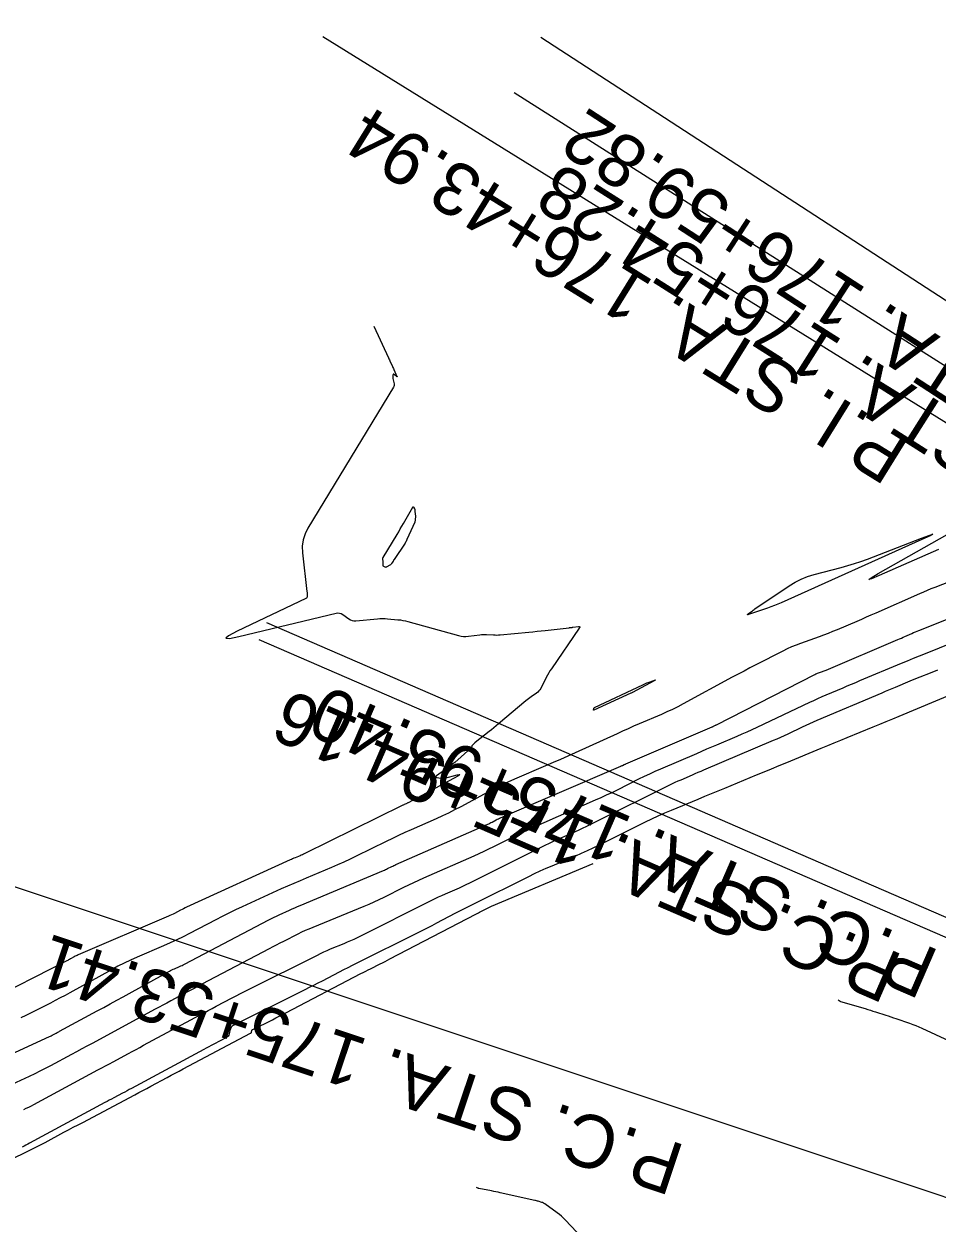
# Model space of a CAD drawing. Extents: x 658976 to 668726, y 639543 to 647196.
# Drawn here: x 661720.2 to 661858.2, y 642720.7 to 642901.9 of the extents above; entities that cross this region are included whole.
import ezdxf

# ---------------------------------------------------------------- set-up
doc = ezdxf.new("R2010")
doc.units = 0
for name, color, linetype in [('Ex_Major Contours', 7, 'Continuous'), ('Ex_Minor Contours', 7, 'Continuous'), ('R_Ramp 15 Degree_Min Ls', 7, 'Continuous'), ('R_Ramp 20 Degree Des Ls Annot', 7, 'Continuous'), ('R_Ramp 20 Degree Existing Ramp', 7, 'Continuous')]:
    doc.layers.add(name, color=color, linetype=linetype)

msp = doc.modelspace()

# ---------------------------------------------------------------- linework, layer by layer
at = {"layer": 'Ex_Major Contours'}
for points in [[(661860.18, 642817.67), (661857.85, 642816.75), (661857.27, 642816.52), (661856.69, 642816.28), (661856.12, 642816.03), (661855.55, 642815.79), (661848.91, 642812.86), (661848.2, 642812.55), (661847.48, 642812.24), (661846.77, 642811.93), (661846.05, 642811.62), (661843.09, 642810.37), (661842.41, 642810.08), (661841.73, 642809.81), (661841.04, 642809.55), (661840.35, 642809.29), (661837.57, 642808.29), (661836.88, 642808.03), (661836.2, 642807.75), (661835.53, 642807.45), (661834.87, 642807.13), (661830.8, 642805.05), (661829.91, 642804.59), (661829.02, 642804.12), (661828.13, 642803.65), (661827.24, 642803.17), (661819.81, 642799.15), (661819.01, 642798.72), (661818.19, 642798.32), (661817.36, 642797.93), (661816.53, 642797.56), (661813.16, 642796.12), (661812.33, 642795.76), (661811.49, 642795.39), (661810.65, 642795.02), (661809.82, 642794.64), (661803.51, 642791.76), (661802.4, 642791.26), (661801.27, 642790.76), (661800.15, 642790.27), (661799.03, 642789.78), (661794.32, 642787.76), (661793.3, 642787.31), (661792.29, 642786.83), (661791.28, 642786.33), (661790.29, 642785.81), (661786.19, 642783.6), (661785.27, 642783.12), (661784.35, 642782.65), (661783.42, 642782.21), (661782.48, 642781.78), (661778.69, 642780.11), (661777.75, 642779.69), (661776.81, 642779.26), (661775.87, 642778.82), (661774.94, 642778.36), (661770.4, 642776.12), (661769.48, 642775.67), (661768.54, 642775.24), (661767.6, 642774.82), (661766.66, 642774.41), (661762.86, 642772.82), (661761.91, 642772.42), (661760.96, 642772.01), (661760.02, 642771.59), (661759.08, 642771.17), (661753.16, 642768.46), (661752.15, 642767.99), (661751.16, 642767.51), (661750.16, 642767.02), (661749.18, 642766.51), (661745.21, 642764.43), (661744.24, 642763.93), (661743.27, 642763.46), (661742.29, 642763), (661741.29, 642762.57), (661737.3, 642760.86), (661736.31, 642760.42), (661735.33, 642759.95), (661734.36, 642759.47), (661733.41, 642758.95), (661727.14, 642755.48), (661726.4, 642755.08), (661725.67, 642754.69), (661724.93, 642754.3), (661724.18, 642753.92), (661721.2, 642752.4), (661720.45, 642752.02), (661719.7, 642751.66)], [(661843.24, 642754.38), (661843.39, 642754.28), (661843.5, 642754.21), (661843.52, 642754.2), (661843.54, 642754.19), (661843.56, 642754.18), (661843.58, 642754.17), (661847.33, 642753.07), (661847.72, 642752.95), (661848.11, 642752.83), (661848.5, 642752.71), (661848.89, 642752.59), (661850.44, 642752.09), (661850.82, 642751.96), (661851.21, 642751.83), (661851.6, 642751.7), (661851.98, 642751.57), (661854.04, 642750.86), (661854.51, 642750.69), (661854.98, 642750.51), (661855.44, 642750.31), (661855.89, 642750.11), (661860.04, 642748.18)]]:
    msp.add_lwpolyline(points, dxfattribs=at)
at = {"layer": 'Ex_Minor Contours'}
for points in [[(661773.08, 642856.27), (661775.28, 642851.48), (661775.35, 642851.33), (661775.42, 642851.19), (661775.49, 642851.04), (661775.55, 642850.89), (661775.83, 642850.3), (661775.89, 642850.15), (661775.96, 642850.01), (661776.03, 642849.86), (661776.09, 642849.71), (661776.56, 642848.66), (661776.57, 642848.63), (661776.57, 642848.62), (661776.55, 642848.62), (661776.52, 642848.64), (661776.02, 642848.99), (661776, 642849.01), (661775.98, 642849.01), (661775.97, 642848.99), (661775.97, 642848.97), (661775.96, 642848.85), (661775.95, 642848.79), (661775.95, 642848.73), (661775.94, 642848.51), (661775.93, 642848.46), (661775.94, 642848.42), (661775.94, 642848.37), (661775.95, 642848.33), (661776.12, 642847.56), (661776.14, 642847.42), (661776.13, 642847.29), (661776.1, 642847.16), (661776.03, 642847.03), (661763.11, 642825.74), (661762.67, 642824.86), (661762.38, 642823.94), (661762.26, 642822.99), (661762.29, 642822), (661762.96, 642816.15), (661762.97, 642816.05), (661762.98, 642815.96), (661762.98, 642815.86), (661762.98, 642815.77), (661762.98, 642815.38), (661762.97, 642815.29), (661762.94, 642815.21), (661762.88, 642815.15), (661762.81, 642815.1), (661752.4, 642810.13), (661751.09, 642809.45), (661750.7, 642809.1), (661751.23, 642809.06), (661752.67, 642809.36), (661767.35, 642812.86), (661767.62, 642812.9), (661767.88, 642812.88), (661768.13, 642812.8), (661768.37, 642812.66), (661769.31, 642812), (661769.55, 642811.86), (661769.8, 642811.77), (661770.06, 642811.72), (661770.34, 642811.72), (661773.61, 642812.01), (661773.99, 642812.04), (661774.38, 642812.05), (661774.77, 642812.04), (661775.15, 642812.01), (661776.69, 642811.88), (661777.08, 642811.84), (661777.46, 642811.78), (661777.84, 642811.71), (661778.21, 642811.61), (661785.88, 642809.47), (661786.25, 642809.39), (661786.62, 642809.34), (661786.99, 642809.34), (661787.36, 642809.37), (661789.1, 642809.6), (661789.35, 642809.63), (661789.6, 642809.65), (661789.86, 642809.65), (661790.11, 642809.64), (661791.13, 642809.58), (661791.38, 642809.57), (661791.64, 642809.56), (661791.89, 642809.57), (661792.14, 642809.59), (661796.5, 642810), (661797.11, 642810.06), (661797.73, 642810.13), (661798.35, 642810.19), (661798.97, 642810.26), (661802.59, 642810.67), (661802.64, 642810.68), (661802.68, 642810.68), (661802.72, 642810.69), (661802.77, 642810.69), (661802.94, 642810.71), (661802.99, 642810.72), (661803.03, 642810.72), (661803.08, 642810.73), (661803.12, 642810.73), (661803.99, 642810.83), (661804.12, 642810.83), (661804.18, 642810.79), (661804.18, 642810.72), (661804.12, 642810.6), (661799.91, 642804.47), (661799.69, 642804.15), (661799.49, 642803.82), (661799.3, 642803.48), (661799.12, 642803.14), (661798.29, 642801.5), (661798.16, 642801.29), (661798.01, 642801.1), (661797.84, 642800.93), (661797.65, 642800.77), (661796.82, 642800.21), (661796.62, 642800.07), (661796.42, 642799.92), (661796.22, 642799.77), (661796.03, 642799.61), (661791.9, 642796.12), (661791.55, 642795.83), (661791.2, 642795.54), (661790.84, 642795.25), (661790.48, 642794.97), (661788.38, 642793.32), (661788.35, 642793.3), (661788.32, 642793.27), (661788.29, 642793.24), (661788.26, 642793.21), (661788.14, 642793.08), (661788.11, 642793.05), (661788.09, 642793.02), (661788.06, 642792.99), (661788.03, 642792.96), (661787.92, 642792.84), (661787.9, 642792.81), (661787.88, 642792.78), (661787.87, 642792.75), (661787.86, 642792.72), (661787.82, 642792.58), (661787.81, 642792.55), (661787.79, 642792.52), (661787.77, 642792.49), (661787.75, 642792.47), (661785.29, 642790.3), (661785, 642790.06), (661784.71, 642789.82), (661784.42, 642789.6), (661784.12, 642789.38), (661782.53, 642788.27), (661782.44, 642788.19), (661782.42, 642788.12), (661782.46, 642788.07), (661782.58, 642788.03), (661783.18, 642787.92), (661783.33, 642787.9), (661783.48, 642787.89), (661783.63, 642787.91), (661783.78, 642787.94), (661785.67, 642788.41), (661785.95, 642788.47), (661786.05, 642788.46), (661785.98, 642788.38), (661785.74, 642788.24), (661778.27, 642784.21), (661778.2, 642784.17), (661778.12, 642784.13), (661778.05, 642784.09), (661777.97, 642784.06), (661777.66, 642783.93), (661777.59, 642783.89), (661777.51, 642783.86), (661777.44, 642783.82), (661777.36, 642783.78), (661762.64, 642776.52), (661762.46, 642776.43), (661762.28, 642776.35), (661762.09, 642776.26), (661761.91, 642776.19), (661761.16, 642775.87), (661760.98, 642775.8), (661760.79, 642775.71), (661760.61, 642775.63), (661760.43, 642775.55), (661744.77, 642768.4), (661744.54, 642768.29), (661744.31, 642768.18), (661744.08, 642768.07), (661743.85, 642767.95), (661742.94, 642767.47), (661742.72, 642767.36), (661742.49, 642767.25), (661742.25, 642767.14), (661742.02, 642767.04), (661728.38, 642761.2), (661728.24, 642761.13), (661728.09, 642761.06), (661727.94, 642760.99), (661727.8, 642760.91), (661727.23, 642760.6), (661727.09, 642760.52), (661726.94, 642760.44), (661726.8, 642760.37), (661726.66, 642760.29), (661714.15, 642753.93)], [(661858.39, 642822.51), (661849.44, 642818.56), (661848.3, 642818.08), (661847.9, 642817.97), (661848.23, 642818.23), (661849.29, 642818.85), (661862.05, 642826.05)], [(661710.47, 642742.63), (661724.06, 642748.86), (661724.19, 642748.92), (661724.32, 642748.98), (661724.44, 642749.04), (661724.57, 642749.11), (661725.07, 642749.38), (661725.19, 642749.45), (661725.32, 642749.51), (661725.44, 642749.58), (661725.56, 642749.65), (661731.25, 642752.72), (661732.24, 642753.26), (661733.22, 642753.79), (661734.21, 642754.34), (661735.19, 642754.88), (661742.16, 642758.73), (661742.35, 642758.83), (661742.53, 642758.93), (661742.72, 642759.02), (661742.92, 642759.1), (661743.7, 642759.44), (661743.89, 642759.52), (661744.08, 642759.61), (661744.27, 642759.7), (661744.46, 642759.8), (661757.22, 642766.49), (661757.6, 642766.69), (661757.99, 642766.88), (661758.38, 642767.07), (661758.77, 642767.25), (661760.33, 642767.97), (661760.73, 642768.14), (661761.12, 642768.32), (661761.52, 642768.49), (661761.91, 642768.66), (661774.51, 642773.95), (661774.67, 642774.02), (661774.83, 642774.09), (661774.99, 642774.16), (661775.15, 642774.24), (661775.77, 642774.55), (661775.93, 642774.62), (661776.09, 642774.7), (661776.25, 642774.77), (661776.41, 642774.84), (661790.28, 642780.96), (661790.45, 642781.03), (661790.61, 642781.11), (661790.77, 642781.19), (661790.93, 642781.28), (661791.57, 642781.62), (661791.73, 642781.7), (661791.89, 642781.78), (661792.05, 642781.86), (661792.22, 642781.93), (661810.38, 642789.73), (661810.45, 642789.76), (661810.51, 642789.79), (661810.58, 642789.82), (661810.65, 642789.85), (661810.91, 642789.97), (661810.97, 642790), (661811.04, 642790.03), (661811.1, 642790.05), (661811.17, 642790.08), (661824.2, 642795.67), (661824.26, 642795.69), (661824.31, 642795.72), (661824.36, 642795.74), (661824.42, 642795.77), (661824.62, 642795.88), (661824.68, 642795.91), (661824.73, 642795.94), (661824.78, 642795.97), (661824.83, 642795.99), (661839.73, 642803.6), (661839.86, 642803.67), (661840, 642803.73), (661840.14, 642803.79), (661840.28, 642803.84), (661840.86, 642804.05), (661841, 642804.1), (661841.14, 642804.16), (661841.28, 642804.21), (661841.42, 642804.27), (661852.26, 642808.88), (661852.52, 642808.99), (661852.79, 642809.11), (661853.05, 642809.22), (661853.32, 642809.34), (661854.38, 642809.8), (661854.64, 642809.92), (661854.91, 642810.03), (661855.18, 642810.14), (661855.45, 642810.25), (661861.65, 642812.7)], [(661860.62, 642808.41), (661856.4, 642806.73), (661855.49, 642806.37), (661854.58, 642806), (661853.67, 642805.63), (661852.77, 642805.25), (661846.47, 642802.61), (661845.84, 642802.35), (661845.2, 642802.08), (661844.57, 642801.81), (661843.93, 642801.54), (661841.4, 642800.47), (661840.77, 642800.19), (661840.14, 642799.91), (661839.51, 642799.63), (661838.89, 642799.34), (661830.96, 642795.59), (661830.21, 642795.24), (661829.45, 642794.89), (661828.69, 642794.56), (661827.93, 642794.23), (661824.87, 642792.93), (661824.11, 642792.6), (661823.35, 642792.28), (661822.58, 642791.95), (661821.82, 642791.62), (661816.38, 642789.28), (661815.55, 642788.91), (661814.72, 642788.54), (661813.9, 642788.15), (661813.09, 642787.75), (661809.83, 642786.12), (661809.02, 642785.72), (661808.2, 642785.33), (661807.37, 642784.95), (661806.54, 642784.57), (661797.07, 642780.4), (661796.32, 642780.06), (661795.57, 642779.72), (661794.83, 642779.37), (661794.09, 642779), (661791.15, 642777.53), (661790.42, 642777.17), (661789.67, 642776.81), (661788.93, 642776.47), (661788.18, 642776.13), (661780.59, 642772.79), (661779.82, 642772.45), (661779.07, 642772.1), (661778.32, 642771.74), (661777.57, 642771.37), (661774.59, 642769.88), (661773.84, 642769.51), (661773.09, 642769.16), (661772.32, 642768.83), (661771.56, 642768.5), (661763.83, 642765.35), (661763.26, 642765.11), (661762.7, 642764.87), (661762.15, 642764.61), (661761.6, 642764.34), (661759.41, 642763.24), (661758.86, 642762.97), (661758.32, 642762.69), (661757.78, 642762.41), (661757.23, 642762.13), (661747.07, 642756.76), (661746.48, 642756.45), (661745.89, 642756.14), (661745.3, 642755.82), (661744.72, 642755.51), (661742.37, 642754.24), (661741.78, 642753.92), (661741.2, 642753.61), (661740.61, 642753.29), (661740.02, 642752.97), (661730.49, 642747.82), (661729.71, 642747.39), (661728.92, 642746.97), (661728.13, 642746.54), (661727.35, 642746.12), (661724.2, 642744.42), (661723.41, 642744), (661722.61, 642743.6), (661721.81, 642743.21), (661721, 642742.83), (661715.68, 642740.39)], [(661720.16, 642737.82), (661720.54, 642738), (661720.93, 642738.18), (661721.31, 642738.38), (661721.68, 642738.58), (661731.37, 642743.8), (661731.95, 642744.11), (661732.53, 642744.42), (661733.1, 642744.73), (661733.68, 642745.05), (661735.98, 642746.29), (661736.55, 642746.6), (661737.13, 642746.91), (661737.71, 642747.22), (661738.28, 642747.53), (661746.81, 642752.13), (661747.42, 642752.46), (661748.02, 642752.78), (661748.63, 642753.11), (661749.24, 642753.43), (661751.67, 642754.71), (661752.28, 642755.03), (661752.89, 642755.35), (661753.5, 642755.66), (661754.11, 642755.97), (661764.53, 642761.18), (661765.03, 642761.43), (661765.53, 642761.66), (661766.03, 642761.88), (661766.54, 642762.1), (661768.59, 642762.93), (661769.1, 642763.15), (661769.61, 642763.37), (661770.11, 642763.6), (661770.6, 642763.85), (661781.81, 642769.45), (661782.32, 642769.71), (661782.84, 642769.96), (661783.36, 642770.2), (661783.89, 642770.43), (661785.99, 642771.36), (661786.52, 642771.59), (661787.04, 642771.83), (661787.56, 642772.08), (661788.07, 642772.34), (661798.97, 642777.79), (661799.59, 642778.09), (661800.21, 642778.39), (661800.83, 642778.68), (661801.46, 642778.96), (661803.98, 642780.07), (661804.61, 642780.35), (661805.24, 642780.64), (661805.86, 642780.94), (661806.47, 642781.24), (661817.78, 642786.9), (661818.2, 642787.1), (661818.63, 642787.31), (661819.06, 642787.5), (661819.49, 642787.69), (661821.22, 642788.44), (661821.65, 642788.62), (661822.08, 642788.81), (661822.52, 642788.99), (661822.95, 642789.18), (661833.45, 642793.64), (661834.01, 642793.88), (661834.57, 642794.12), (661835.12, 642794.38), (661835.67, 642794.63), (661837.87, 642795.67), (661838.42, 642795.93), (661838.98, 642796.18), (661839.53, 642796.43), (661840.09, 642796.67), (661849.9, 642800.84), (661850.4, 642801.05), (661850.89, 642801.26), (661851.39, 642801.47), (661851.89, 642801.68), (661854.1, 642802.61), (661854.48, 642802.77), (661854.87, 642802.93), (661855.25, 642803.08), (661855.63, 642803.24), (661857.18, 642803.85), (661857.56, 642804), (661857.95, 642804.16), (661858.33, 642804.32)], [(661860.74, 642800.7), (661852.41, 642797.26), (661851.43, 642796.85), (661850.45, 642796.45), (661849.47, 642796.04), (661848.48, 642795.64), (661844.56, 642794.02), (661843.58, 642793.61), (661842.6, 642793.2), (661841.61, 642792.8), (661840.63, 642792.39), (661835.42, 642790.24), (661834.28, 642789.77), (661833.14, 642789.3), (661832.01, 642788.83), (661830.87, 642788.36), (661826.07, 642786.38), (661825.06, 642785.96), (661824.05, 642785.54), (661823.05, 642785.13), (661822.04, 642784.71), (661818.01, 642783.05), (661817.01, 642782.62), (661816.01, 642782.18), (661815.03, 642781.72), (661814.05, 642781.24), (661807.04, 642777.75), (661806.17, 642777.33), (661805.3, 642776.92), (661804.41, 642776.52), (661803.52, 642776.14), (661799.95, 642774.63), (661799.06, 642774.24), (661798.17, 642773.85), (661797.3, 642773.43), (661796.42, 642773.01), (661788.13, 642768.88), (661787.43, 642768.52), (661786.72, 642768.17), (661786.02, 642767.81), (661785.32, 642767.44), (661782.53, 642765.98), (661781.83, 642765.61), (661781.13, 642765.25), (661780.43, 642764.9), (661779.73, 642764.54), (661770.42, 642759.91), (661769.77, 642759.58), (661769.12, 642759.25), (661768.47, 642758.92), (661767.83, 642758.59), (661765.25, 642757.24), (661764.61, 642756.91), (661763.96, 642756.58), (661763.31, 642756.25), (661762.66, 642755.92), (661751.79, 642750.5), (661751.64, 642750.41), (661751.52, 642750.29), (661751.43, 642750.14), (661751.37, 642749.97), (661751.2, 642749.24), (661751.14, 642749.07), (661751.06, 642748.93), (661750.94, 642748.8), (661750.79, 642748.7), (661748.87, 642747.69), (661748.49, 642747.49), (661748.12, 642747.29), (661747.74, 642747.09), (661747.37, 642746.89), (661736.44, 642741), (661736.1, 642740.82), (661735.77, 642740.64), (661735.43, 642740.46), (661735.1, 642740.28), (661733.76, 642739.58), (661733.43, 642739.4), (661733.09, 642739.22), (661732.76, 642739.04), (661732.43, 642738.86), (661721.05, 642732.73), (661720.77, 642732.58), (661720.49, 642732.43), (661720.2, 642732.29), (661719.92, 642732.15)], [(661714.11, 642728.3), (661720.56, 642731.4), (661721.28, 642731.75), (661721.99, 642732.11), (661722.71, 642732.47), (661723.41, 642732.85), (661726.24, 642734.37), (661726.94, 642734.75), (661727.65, 642735.13), (661728.36, 642735.51), (661729.07, 642735.88), (661736.95, 642740.05), (661737.56, 642740.37), (661738.17, 642740.7), (661738.77, 642741.02), (661739.38, 642741.35), (661741.81, 642742.66), (661742.42, 642742.99), (661743.03, 642743.31), (661743.64, 642743.64), (661744.25, 642743.96), (661754.44, 642749.34), (661754.49, 642749.38), (661754.53, 642749.42), (661754.56, 642749.46), (661754.58, 642749.52), (661754.63, 642749.76), (661754.65, 642749.81), (661754.68, 642749.86), (661754.72, 642749.9), (661754.77, 642749.93), (661757.73, 642751.4), (661758.24, 642751.66), (661758.75, 642751.92), (661759.26, 642752.18), (661759.76, 642752.44), (661771.11, 642758.36), (661771.47, 642758.55), (661771.84, 642758.74), (661772.2, 642758.92), (661772.57, 642759.1), (661774.03, 642759.83), (661774.4, 642760.02), (661774.76, 642760.2), (661775.13, 642760.39), (661775.49, 642760.58), (661788.47, 642767.38), (661788.67, 642767.48), (661788.87, 642767.58), (661789.06, 642767.68), (661789.26, 642767.78), (661790.04, 642768.17), (661790.24, 642768.27), (661790.44, 642768.36), (661790.64, 642768.45), (661790.84, 642768.54), (661806.22, 642775.02)], [(661810.36, 642712.28), (661802.05, 642721.09), (661801.75, 642721.39), (661801.44, 642721.68), (661801.11, 642721.95), (661800.77, 642722.21), (661798.93, 642723.54), (661798.82, 642723.62), (661798.7, 642723.68), (661798.57, 642723.74), (661798.45, 642723.78), (661797.92, 642723.94), (661797.79, 642723.98), (661797.65, 642724.02), (661797.52, 642724.05), (661797.39, 642724.08), (661792.17, 642725.23), (661791.84, 642725.3), (661791.51, 642725.37), (661791.18, 642725.44), (661790.86, 642725.5), (661788.91, 642725.88), (661788.9, 642725.88), (661788.89, 642725.88), (661788.88, 642725.89), (661788.87, 642725.89), (661788.82, 642725.92), (661788.79, 642725.93), (661788.57, 642726.03)]]:
    msp.add_lwpolyline(points, dxfattribs=at)
for points in [[(661778.97, 642828.94), (661779, 642828.95), (661779.02, 642828.94), (661779.05, 642828.9), (661779.21, 642828.63), (661779.22, 642828.61), (661779.23, 642828.59), (661779.23, 642828.58), (661779.24, 642828.58), (661779.24, 642828.57), (661779.24, 642828.56), (661779.27, 642828.36), (661779.27, 642828.34), (661779.28, 642828.31), (661779.28, 642828.28), (661779.28, 642828.26), (661779.31, 642827.89), (661779.31, 642827.86), (661779.32, 642827.84), (661779.32, 642827.81), (661779.33, 642827.78), (661779.36, 642827.68), (661779.37, 642827.65), (661779.37, 642827.63), (661779.37, 642827.6), (661779.37, 642827.57), (661779.31, 642826.93), (661779.3, 642826.91), (661779.3, 642826.88), (661779.3, 642826.86), (661779.29, 642826.83), (661779.27, 642826.73), (661779.27, 642826.7), (661779.26, 642826.68), (661779.25, 642826.65), (661779.24, 642826.63), (661778.07, 642823.98), (661778.01, 642823.85), (661777.94, 642823.72), (661777.87, 642823.59), (661777.79, 642823.47), (661776.15, 642821), (661776.11, 642820.93), (661776.06, 642820.86), (661776.02, 642820.78), (661775.97, 642820.71), (661775.8, 642820.42), (661775.76, 642820.35), (661775.7, 642820.29), (661775.64, 642820.24), (661775.57, 642820.19), (661774.95, 642819.82), (661774.91, 642819.8), (661774.86, 642819.79), (661774.82, 642819.8), (661774.77, 642819.81), (661774.59, 642819.9), (661774.55, 642819.92), (661774.53, 642819.95), (661774.51, 642819.99), (661774.5, 642820.04), (661774.5, 642820.4), (661774.5, 642820.47), (661774.5, 642820.55), (661774.49, 642820.62), (661774.48, 642820.7), (661774.42, 642821.01), (661774.42, 642821.09), (661774.42, 642821.16), (661774.44, 642821.23), (661774.48, 642821.3), (661776.57, 642824.76), (661776.82, 642825.18), (661777.07, 642825.6), (661777.31, 642826.02), (661777.55, 642826.44), (661778.94, 642828.9)], [(661834.12, 642814.23), (661833.6, 642814.02), (661833.08, 642813.82), (661832.56, 642813.63), (661829.69, 642812.66), (661829.58, 642812.63), (661829.53, 642812.63), (661829.55, 642812.67), (661829.64, 642812.75), (661830.15, 642813.13), (661830.28, 642813.23), (661830.4, 642813.32), (661830.53, 642813.42), (661830.66, 642813.51), (661835.85, 642817.01), (661836.73, 642817.56), (661837.66, 642818.02), (661838.62, 642818.41), (661839.62, 642818.71), (661843.69, 642819.77), (661844.7, 642820.05), (661845.7, 642820.35), (661846.69, 642820.69), (661847.68, 642821.05), (661855.82, 642824.19), (661857.09, 642824.67), (661857.53, 642824.79), (661857.13, 642824.57), (661855.9, 642824.01), (661834.63, 642814.45)], [(661806.34, 642798.49), (661806.36, 642798.53), (661806.4, 642798.56), (661806.44, 642798.59), (661813.71, 642802.04), (661813.91, 642802.13), (661814.12, 642802.22), (661814.33, 642802.31), (661814.54, 642802.39), (661815.39, 642802.7), (661815.55, 642802.75), (661815.61, 642802.76), (661815.57, 642802.72), (661815.42, 642802.64), (661812.14, 642800.86), (661812.12, 642800.85), (661812.1, 642800.84), (661812.08, 642800.83), (661812.06, 642800.82), (661811.97, 642800.79), (661811.95, 642800.78), (661811.93, 642800.77), (661811.91, 642800.76), (661811.89, 642800.75), (661806.32, 642798.21), (661806.28, 642798.2), (661806.26, 642798.21), (661806.25, 642798.23), (661806.26, 642798.27), (661806.32, 642798.45)]]:
    msp.add_lwpolyline(points, close=True, dxfattribs=at)
at = {"layer": 'R_Ramp 15 Degree_Min Ls'}
for points in [[(661935.34, 642794.65), (661850.34, 642847.33), (661765.34, 642900)], [(661906.68, 642708.78), (661811.83, 642740.44), (661716.97, 642772.09)]]:
    msp.add_lwpolyline(points, dxfattribs=at)
at = {"layer": 'R_Ramp 20 Degree Des Ls Annot'}
for points in [[(661963.17, 642784.4), (661794.3, 642891.56)], [(661939.24, 642729.24), (661755.76, 642808.85)]]:
    msp.add_lwpolyline(points, dxfattribs=at)
at = {"layer": 'R_Ramp 20 Degree Existing Ramp'}
for points in [[(661965.99, 642790.9), (661882.15, 642845.4), (661798.31, 642899.91)], [(661965.99, 642790.9), (661882.15, 642845.4), (661798.31, 642899.91)], [(661940.35, 642731.8), (661848.61, 642771.6), (661756.87, 642811.41)]]:
    msp.add_lwpolyline(points, dxfattribs=at)

# ---------------------------------------------------------------- texts
at = {"layer": 'R_Ramp 15 Degree_Min Ls'}
for s, rotation, p in [('P.I. STA. 176+43.94', 148.2126, (661854.55, 642838.83)), ('P.C. STA. 175+53.41', 161.5452, (661820.39, 642732.31))]:
    msp.add_text(s, height=8, rotation=rotation, dxfattribs=at).set_placement(p)
at = {"layer": 'R_Ramp 20 Degree Des Ls Annot'}
for s, rotation, p in [('P.T. STA. 177+13.43', 138.6554, (661930.75, 642886.35)), ('P.I. STA. 176+54.28', 147.6003, (661882.86, 642829.44)), ('P.C. STA. 175+94.16', 156.5452, (661853.31, 642761.08))]:
    msp.add_text(s, height=8, rotation=rotation, dxfattribs=at).set_placement(p)
at = {"layer": 'R_Ramp 20 Degree Existing Ramp'}
for s, rotation, p in [('P.I. STA. 176+59.82', 146.9723, (661886.18, 642836.82)), ('P.I. STA. 176+59.82', 146.9723, (661886.18, 642836.82)), ('P.C. STA. 175+95.40', 156.5452, (661858.81, 642761.73))]:
    msp.add_text(s, height=8, rotation=rotation, dxfattribs=at).set_placement(p)

doc.saveas('drawing.dxf')
